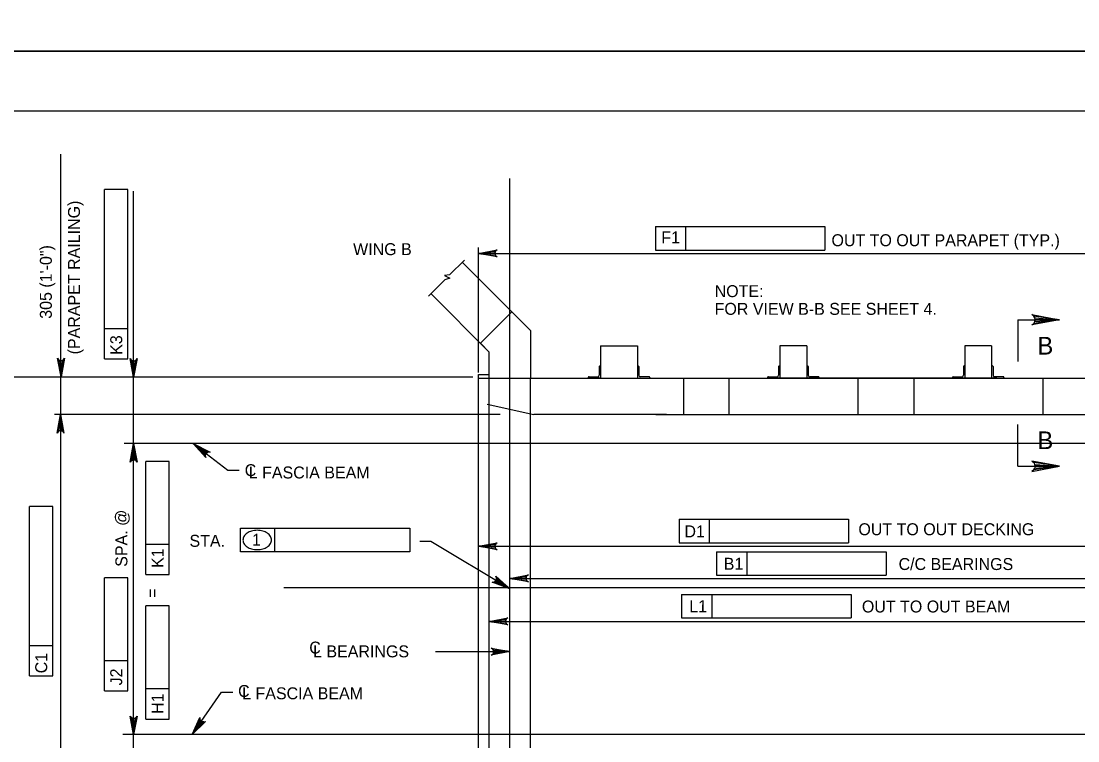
# Model space of a CAD drawing. Extents: x 638263 to 640360, y 293683 to 298655.
# Drawn here: x 638498.8 to 638763.9, y 294698.5 to 294879 of the extents above; entities that cross this region are included whole.
import ezdxf

# ---------------------------------------------------------------- set-up
doc = ezdxf.new("R2010")
doc.units = 0
for name, color, linetype in [('2', 7, 'Continuous'), ('3', 7, 'Continuous'), ('4', 7, 'Continuous'), ('PLT-BNDY', 7, 'Continuous')]:
    doc.layers.add(name, color=color, linetype=linetype)

msp = doc.modelspace()

# ---------------------------------------------------------------- linework, layer by layer
at = {"layer": '2'}
for p, q in [((638475.46, 294856.46), (639261.46, 294856.46)), ((638626.57, 294801.41), (638609.48, 294818.49)), ((638616.27, 294795.97), (638601.61, 294810.62)), ((638614.07, 294798.17), (638621.94, 294806.04)), ((638748.83, 294804.07), (638748.83, 294793.58)), ((638748.83, 294804.07), (638759.31, 294804.07)), ((638626.57, 294801.41), (638626.57, 294789.4)), ((638616.27, 294795.97), (638614.07, 294798.17)), ((638644.19, 294797.49), (638653.42, 294797.49)), ((638644.19, 294797.49), (638644.19, 294789.4)), ((638653.42, 294797.49), (638653.42, 294789.4)), ((638695.91, 294797.49), (638689.18, 294797.49)), ((638689.18, 294797.49), (638689.18, 294789.4)), ((638695.91, 294797.49), (638695.91, 294789.4)), ((638742.27, 294797.49), (638735.54, 294797.49)), ((638742.27, 294797.49), (638735.54, 294797.49)), ((638735.54, 294797.49), (638735.54, 294789.4)), ((638742.27, 294797.49), (638742.27, 294789.4)), ((638616.27, 294789.4), (638616.27, 294795.97)), ((638643.82, 294792.31), (638643.82, 294790.13)), ((638644, 294792.49), (638644.19, 294792.49)), ((638644.19, 294792.49), (638644.19, 294789.4)), ((638653.6, 294792.49), (638653.42, 294792.49)), ((638653.42, 294792.49), (638653.42, 294789.4)), ((638653.79, 294792.31), (638653.79, 294790.13)), ((638688.82, 294792.31), (638688.82, 294790.13)), ((638689, 294792.49), (638689.18, 294792.49)), ((638689.18, 294792.49), (638689.18, 294789.4)), ((638696.09, 294792.49), (638695.91, 294792.49)), ((638695.91, 294792.49), (638695.91, 294789.4)), ((638696.27, 294792.31), (638696.27, 294790.13)), ((638735.18, 294792.31), (638735.18, 294790.13)), ((638735.36, 294792.49), (638735.54, 294792.49)), ((638735.54, 294792.49), (638735.54, 294789.4)), ((638742.45, 294792.49), (638742.27, 294792.49)), ((638742.27, 294792.49), (638742.27, 294789.4)), ((638742.63, 294792.31), (638742.63, 294790.13)), ((638613.6, 294682.15), (638613.6, 294790.36)), ((638613.6, 294790.36), (638616.27, 294790.36)), ((638613.6, 294789.4), (638816.67, 294789.4)), ((638616.27, 294683.1), (638616.27, 294789.4)), ((638626.57, 294683.1), (638626.57, 294789.4)), ((638641.1, 294789.59), (638641.1, 294789.4)), ((638644.19, 294789.4), (638641.1, 294789.4)), ((638641.28, 294789.77), (638643.46, 294789.77)), ((638644.19, 294789.4), (638653.42, 294789.4)), ((638653.42, 294789.4), (638656.51, 294789.4)), ((638656.33, 294789.77), (638654.15, 294789.77)), ((638656.51, 294789.59), (638656.51, 294789.4)), ((638664.97, 294789.4), (638664.97, 294780.28)), ((638676.37, 294789.4), (638676.37, 294780.28)), ((638686.09, 294789.59), (638686.09, 294789.4)), ((638689.18, 294789.4), (638686.09, 294789.4)), ((638686.27, 294789.77), (638688.45, 294789.77)), ((638695.91, 294789.4), (638689.18, 294789.4)), ((638695.91, 294789.4), (638699, 294789.4)), ((638734.33, 294789.4), (638695.91, 294789.4)), ((638698.82, 294789.77), (638696.64, 294789.77)), ((638699, 294789.59), (638699, 294789.4)), ((638708.71, 294789.4), (638708.71, 294780.28)), ((638722.74, 294789.4), (638722.74, 294780.28)), ((638732.45, 294789.59), (638732.45, 294789.4)), ((638735.54, 294789.4), (638732.45, 294789.4)), ((638732.64, 294789.77), (638734.82, 294789.77)), ((638743.53, 294789.4), (638734.29, 294789.4)), ((638742.27, 294789.4), (638735.54, 294789.4)), ((638742.27, 294789.4), (638745.36, 294789.4)), ((638745.18, 294789.77), (638743, 294789.77)), ((638745.36, 294789.59), (638745.36, 294789.4)), ((638755.08, 294789.4), (638755.08, 294780.28)), ((638615.77, 294782.89), (638627.45, 294780.28)), ((638660.75, 294780.28), (638627.45, 294780.28)), ((638658.08, 294780.28), (638804.99, 294780.28)), ((638748.83, 294767.34), (638748.83, 294777.82)), ((638748.83, 294767.34), (638759.31, 294767.34))]:
    msp.add_line(p, q, dxfattribs=at)
for points in [[(638759.31, 294804.07), (638752.32, 294802.76), (638752.86, 294803.13), (638753.14, 294803.6), (638753.22, 294804.07), (638753.14, 294804.53), (638752.86, 294805), (638752.32, 294805.38), (638759.31, 294804.07), (638752.86, 294805), (638753.14, 294804.53), (638759.31, 294804.07), (638753.22, 294804.07), (638753.14, 294803.6), (638759.31, 294804.07), (638752.86, 294803.13)], [(638759.31, 294767.34), (638752.32, 294768.64), (638752.86, 294768.27), (638753.14, 294767.8), (638753.22, 294767.34), (638753.14, 294766.87), (638752.86, 294766.4), (638752.32, 294766.03), (638759.31, 294767.34), (638752.86, 294766.4), (638753.14, 294766.87), (638759.31, 294767.34), (638753.22, 294767.34), (638753.14, 294767.8), (638759.31, 294767.34), (638752.86, 294768.27)]]:
    msp.add_lwpolyline(points, dxfattribs=at)
for centre, radius, start, end in [((638644, 294792.31), 0.182, 90, 179.9984), ((638653.6, 294792.31), 0.182, 0.0016, 90), ((638689, 294792.31), 0.182, 90, 179.9984), ((638696.09, 294792.31), 0.182, 0.0016, 90), ((638735.36, 294792.31), 0.182, 90, 179.9984), ((638742.45, 294792.31), 0.182, 0.0016, 90), ((638641.28, 294789.59), 0.182, 90, 179.9984), ((638643.46, 294790.13), 0.364, 270, 359.9984), ((638654.15, 294790.13), 0.364, 180.0016, 270), ((638656.33, 294789.59), 0.182, 0.0016, 90), ((638686.27, 294789.59), 0.182, 90, 179.9984), ((638688.45, 294790.13), 0.364, 270, 359.9984), ((638696.64, 294790.13), 0.364, 180.0016, 270), ((638698.82, 294789.59), 0.182, 0.0016, 90), ((638732.64, 294789.59), 0.182, 90, 179.9984), ((638734.82, 294790.13), 0.364, 270, 359.9984), ((638743, 294790.13), 0.364, 180.0016, 270), ((638745.18, 294789.59), 0.182, 0.0016, 90)]:
    msp.add_arc(centre, radius, start, end, dxfattribs=at)
at = {"layer": '3'}
for p, q in [((638621.42, 294636.37), (638621.42, 294839.45)), ((638606.3, 294815.31), (638610.04, 294819.05)), ((638606.3, 294815.31), (638605.01, 294815.16)), ((638605.01, 294815.16), (638606.34, 294814.49)), ((638601.01, 294810.02), (638605.09, 294814.1)), ((638606.34, 294814.49), (638605.09, 294814.1))]:
    msp.add_line(p, q, dxfattribs=at)
at = {"layer": '4'}
for p, q in [((638508.72, 294845.63), (638508.72, 294625.42)), ((638525.64, 294836.77), (638519.74, 294836.77)), ((638519.74, 294801.82), (638519.74, 294836.77)), ((638525.64, 294794.25), (638525.64, 294836.77)), ((638527.05, 294795.34), (638527.05, 294836.34)), ((638657.94, 294827.46), (638665.5, 294827.46)), ((638657.94, 294827.46), (638657.94, 294821.55)), ((638665.5, 294827.46), (638665.5, 294821.55)), ((638665.5, 294827.46), (638700.46, 294827.46)), ((638700.46, 294827.46), (638700.46, 294821.55)), ((638613.6, 294790.8), (638613.6, 294822.22)), ((638613.6, 294820.7), (638816.67, 294820.7)), ((638657.94, 294821.55), (638700.46, 294821.55)), ((638519.74, 294794.25), (638519.74, 294801.82)), ((638525.64, 294801.81), (638519.74, 294801.82)), ((638519.74, 294794.25), (638525.64, 294794.25)), ((638527.05, 294792.51), (638527.05, 294795.34)), ((638612.16, 294789.67), (638493.53, 294789.67)), ((638527.05, 294683.37), (638527.05, 294789.67)), ((638618.96, 294780.28), (638507.24, 294780.28)), ((638825.07, 294773.02), (638524.65, 294773.02)), ((638542, 294773.02), (638550.7, 294766.33)), ((638536, 294768.55), (638530.1, 294768.55)), ((638530.1, 294747.71), (638530.1, 294768.55)), ((638536, 294740.14), (638536, 294768.55)), ((638550.7, 294766.33), (638553.53, 294766.33)), ((638506.83, 294757.25), (638500.93, 294757.26)), ((638500.93, 294722.3), (638500.93, 294757.26)), ((638506.83, 294714.73), (638506.83, 294757.25)), ((638663.88, 294754.02), (638671.44, 294754.02)), ((638663.88, 294754.02), (638663.88, 294748.11)), ((638671.44, 294754.02), (638671.44, 294748.11)), ((638671.44, 294754.02), (638706.4, 294754.02)), ((638706.4, 294754.02), (638706.4, 294748.11)), ((638553.83, 294745.89), (638553.83, 294751.8)), ((638553.83, 294751.8), (638561.4, 294751.8)), ((638561.4, 294751.8), (638596.35, 294751.8)), ((638562.47, 294745.89), (638562.47, 294751.8)), ((638596.35, 294751.8), (638596.35, 294745.89)), ((638601.64, 294748.45), (638598.81, 294748.45)), ((638621.42, 294736.59), (638601.64, 294748.45)), ((638536, 294747.7), (638530.1, 294747.71)), ((638530.1, 294740.15), (638530.1, 294747.71)), ((638596.35, 294745.89), (638553.83, 294745.89)), ((638613.6, 294747.26), (638816.67, 294747.26)), ((638663.88, 294748.11), (638706.4, 294748.11)), ((638673.26, 294745.89), (638715.78, 294745.89)), ((638673.26, 294745.89), (638673.26, 294739.99)), ((638680.83, 294745.89), (638680.83, 294739.99)), ((638715.78, 294745.89), (638715.78, 294739.99)), ((638525.64, 294739.37), (638519.74, 294739.38)), ((638519.74, 294718.54), (638519.74, 294739.38)), ((638525.64, 294710.97), (638525.64, 294739.37)), ((638530.1, 294740.15), (638536, 294740.14)), ((638621.42, 294739.21), (638809, 294739.21)), ((638673.26, 294739.99), (638715.78, 294739.99)), ((638859.2, 294736.83), (638564.7, 294736.83)), ((638664.51, 294735.18), (638672.07, 294735.18)), ((638664.51, 294735.18), (638664.51, 294729.28)), ((638672.07, 294735.18), (638672.07, 294729.28)), ((638672.07, 294735.18), (638707.03, 294735.18)), ((638707.03, 294735.18), (638707.03, 294729.28)), ((638536, 294732.32), (638530.1, 294732.32)), ((638530.1, 294711.48), (638530.1, 294732.32)), ((638536, 294703.91), (638536, 294732.32)), ((638616.27, 294728.43), (638814.15, 294728.43)), ((638664.51, 294729.28), (638707.03, 294729.28)), ((638500.93, 294714.74), (638500.93, 294722.3)), ((638506.83, 294722.3), (638500.93, 294722.3)), ((638602.74, 294720.86), (638621.42, 294720.86)), ((638519.74, 294710.98), (638519.74, 294718.54)), ((638525.64, 294718.53), (638519.74, 294718.54)), ((638500.93, 294714.74), (638506.83, 294714.73)), ((638530.1, 294703.92), (638530.1, 294711.48)), ((638536, 294711.47), (638530.1, 294711.48)), ((638519.74, 294710.98), (638525.64, 294710.97)), ((638541.71, 294700.03), (638549.14, 294710.64)), ((638549.14, 294710.64), (638551.97, 294710.64)), ((638530.1, 294703.92), (638536, 294703.91)), ((638825.07, 294700.03), (638524.35, 294700.03))]:
    msp.add_line(p, q, dxfattribs=at)
for points in [[(638613.6, 294820.7), (638618.26, 294821.58), (638617.9, 294821.33), (638617.72, 294821.02), (638617.66, 294820.7), (638617.72, 294820.39), (638617.9, 294820.08), (638618.26, 294819.83), (638613.6, 294820.7), (638617.9, 294820.08), (638617.72, 294820.39), (638613.6, 294820.7), (638617.66, 294820.7), (638617.72, 294821.02), (638613.6, 294820.7), (638617.9, 294821.33)], [(638508.87, 294789.74), (638508, 294794.4), (638508.25, 294794.04), (638508.56, 294793.86), (638508.87, 294793.81), (638509.19, 294793.86), (638509.5, 294794.04), (638509.75, 294794.4), (638508.87, 294789.74), (638509.5, 294794.04), (638509.19, 294793.86), (638508.87, 294789.74), (638508.87, 294793.81), (638508.56, 294793.86), (638508.87, 294789.74), (638508.25, 294794.04)], [(638527.05, 294789.67), (638526.18, 294794.33), (638526.43, 294793.97), (638526.74, 294793.79), (638527.05, 294793.73), (638527.36, 294793.79), (638527.68, 294793.97), (638527.92, 294794.33), (638527.05, 294789.67), (638527.68, 294793.97), (638527.36, 294793.79), (638527.05, 294789.67), (638527.05, 294793.73), (638526.74, 294793.79), (638527.05, 294789.67), (638526.43, 294793.97)], [(638508.72, 294780.28), (638509.59, 294775.62), (638509.35, 294775.98), (638509.03, 294776.17), (638508.72, 294776.22), (638508.41, 294776.17), (638508.1, 294775.98), (638507.85, 294775.62), (638508.72, 294780.28), (638508.1, 294775.98), (638508.41, 294776.17), (638508.72, 294780.28), (638508.72, 294776.22), (638509.03, 294776.17), (638508.72, 294780.28), (638509.35, 294775.98)], [(638527.05, 294773.02), (638527.92, 294768.36), (638527.68, 294768.72), (638527.36, 294768.9), (638527.05, 294768.96), (638526.74, 294768.9), (638526.43, 294768.72), (638526.18, 294768.36), (638527.05, 294773.02), (638526.43, 294768.72), (638526.74, 294768.9), (638527.05, 294773.02), (638527.05, 294768.96), (638527.36, 294768.9), (638527.05, 294773.02), (638527.68, 294768.72)], [(638542, 294773.02), (638546.23, 294770.87), (638545.79, 294770.89), (638545.45, 294770.76), (638545.22, 294770.54), (638545.07, 294770.26), (638545.03, 294769.9), (638545.16, 294769.48), (638542, 294773.02), (638545.03, 294769.9), (638545.07, 294770.26), (638542, 294773.02), (638545.22, 294770.54), (638545.45, 294770.76), (638542, 294773.02), (638545.79, 294770.89)], [(638613.6, 294747.26), (638618.26, 294748.14), (638617.9, 294747.89), (638617.72, 294747.58), (638617.66, 294747.26), (638617.72, 294746.95), (638617.9, 294746.64), (638618.26, 294746.39), (638613.6, 294747.26), (638617.9, 294746.64), (638617.72, 294746.95), (638613.6, 294747.26), (638617.66, 294747.26), (638617.72, 294747.58), (638613.6, 294747.26), (638617.9, 294747.89)], [(638621.42, 294736.59), (638616.97, 294738.24), (638617.41, 294738.27), (638617.73, 294738.44), (638617.93, 294738.68), (638618.05, 294738.98), (638618.05, 294739.34), (638617.87, 294739.74), (638621.42, 294736.59), (638618.05, 294739.34), (638618.05, 294738.98), (638621.42, 294736.59), (638617.93, 294738.68), (638617.73, 294738.44), (638621.42, 294736.59), (638617.41, 294738.27)], [(638621.42, 294739.21), (638626.08, 294740.08), (638625.72, 294739.83), (638625.54, 294739.52), (638625.48, 294739.21), (638625.54, 294738.9), (638625.72, 294738.58), (638626.08, 294738.34), (638621.42, 294739.21), (638625.72, 294738.58), (638625.54, 294738.9), (638621.42, 294739.21), (638625.48, 294739.21), (638625.54, 294739.52), (638621.42, 294739.21), (638625.72, 294739.83)], [(638616.27, 294728.43), (638620.93, 294729.3), (638620.58, 294729.06), (638620.39, 294728.74), (638620.34, 294728.43), (638620.39, 294728.12), (638620.58, 294727.81), (638620.93, 294727.56), (638616.27, 294728.43), (638620.58, 294727.81), (638620.39, 294728.12), (638616.27, 294728.43), (638620.34, 294728.43), (638620.39, 294728.74), (638616.27, 294728.43), (638620.58, 294729.06)], [(638621.42, 294720.86), (638616.76, 294719.98), (638617.12, 294720.23), (638617.3, 294720.55), (638617.36, 294720.86), (638617.3, 294721.17), (638617.12, 294721.48), (638616.76, 294721.73), (638621.42, 294720.86), (638617.12, 294721.48), (638617.3, 294721.17), (638621.42, 294720.86), (638617.36, 294720.86), (638617.3, 294720.55), (638621.42, 294720.86), (638617.12, 294720.23)], [(638527.05, 294700.03), (638526.18, 294704.69), (638526.43, 294704.33), (638526.74, 294704.14), (638527.05, 294704.09), (638527.36, 294704.14), (638527.68, 294704.33), (638527.92, 294704.69), (638527.05, 294700.03), (638527.68, 294704.33), (638527.36, 294704.14), (638527.05, 294700.03), (638527.05, 294704.09), (638526.74, 294704.14), (638527.05, 294700.03), (638526.43, 294704.33)], [(638541.71, 294700.03), (638543.67, 294704.35), (638543.67, 294703.91), (638543.82, 294703.58), (638544.04, 294703.36), (638544.33, 294703.22), (638544.69, 294703.19), (638545.1, 294703.35), (638541.71, 294700.03), (638544.69, 294703.19), (638544.33, 294703.22), (638541.71, 294700.03), (638544.04, 294703.36), (638543.82, 294703.58), (638541.71, 294700.03), (638543.67, 294703.91)]]:
    msp.add_lwpolyline(points, dxfattribs=at)
for centre, radius, start, end in [((638557.67, 294747.39), 3.82, 105.6708, 124.109), ((638558.06, 294745.99), 5.27, 90, 105.6708), ((638558.06, 294745.99), 5.27, 74.3292, 90), ((638558.46, 294747.39), 3.82, 55.891, 74.3292), ((638556.16, 294748.83), 1.68, 148.5507, 180), ((638556.16, 294748.83), 1.68, 180, 211.4493), ((638557.07, 294748.27), 2.75, 124.109, 148.5507), ((638559.06, 294748.27), 2.75, 31.4493, 55.891), ((638559.97, 294748.83), 1.68, 0, 31.4493), ((638559.97, 294748.83), 1.68, 328.5507, 0), ((638557.07, 294749.39), 2.75, 211.4493, 235.891), ((638557.67, 294750.28), 3.82, 235.891, 254.3292), ((638558.06, 294751.68), 5.27, 254.3292, 270), ((638558.06, 294751.68), 5.27, 270, 285.6708), ((638558.46, 294750.28), 3.82, 285.6708, 304.109), ((638559.06, 294749.39), 2.75, 304.109, 328.5507)]:
    msp.add_arc(centre, radius, start, end, dxfattribs=at)
at = {"layer": 'PLT-BNDY'}
for points in [[(638435.46, 295465.46), (639276.46, 295465.46), (639276.46, 294871.46), (638435.46, 294871.46)], [(638435.46, 294871.46), (639276.46, 294871.46), (639276.46, 294277.46), (638435.46, 294277.46)]]:
    msp.add_lwpolyline(points, close=True, dxfattribs=at)

# ---------------------------------------------------------------- texts
at = {"layer": '4'}
for s, height, rotation, p in [('(PARAPET RAILING)', 3, 90, (638513.6, 294795.38)), ('F1', 3, 359.9382, (638659.41, 294823.22)), ('305 (1\'-0")', 3, 90, (638506.54, 294804.31)), ('K3', 3, 89.9382, (638524.19, 294795.27)), ('B', 4.43, 360, (638753.77, 294795.34)), ('SPA. @', 3, 90, (638525.49, 294742.11)), ('D1', 3, 359.9382, (638665.21, 294749.5)), ('K1', 3, 89.9382, (638534.55, 294741.82)), ('B1', 3, 359.9382, (638675.07, 294741.37)), ('=', 3, 90, (638533.22, 294734.35)), ('L1', 3, 359.9382, (638666.42, 294730.73)), ('C1', 3, 89.9382, (638505.38, 294715.39)), ('J2', 3, 89.9382, (638524.19, 294712.37)), ('H1', 3, 89.9382, (638534.55, 294705.21))]:
    msp.add_text(s, height=height, rotation=rotation, dxfattribs=at).set_placement(p)
for s, height, p in [('OUT TO OUT PARAPET (TYP.)', 3, (638702.1, 294822.51)), ('WING B', 3, (638582.11, 294820.27)), ('NOTE:', 3, (638672.79, 294809.74)), ('FOR VIEW B-B SEE SHEET 4.', 3, (638672.79, 294805.3)), ('B', 4.43, (638753.77, 294771.63)), ('C', 3, (638554.92, 294764.84)), ('L FASCIA BEAM', 3, (638555.94, 294764.26)), ('OUT TO OUT DECKING', 3, (638708.85, 294750.03)), ('STA.', 3, (638541.07, 294747.12)), ('1', 3, (638556.76, 294747.38)), ('C/C BEARINGS', 3, (638718.93, 294741.3)), ('OUT TO OUT BEAM', 3, (638709.72, 294730.65)), ('C', 3, (638571.12, 294720.35)), ('L BEARINGS', 3, (638572.07, 294719.4)), ('C', 3, (638553.26, 294709.46)), ('L FASCIA BEAM', 3, (638554.28, 294708.88))]:
    msp.add_text(s, height=height, dxfattribs=at).set_placement(p)

doc.saveas('drawing.dxf')
